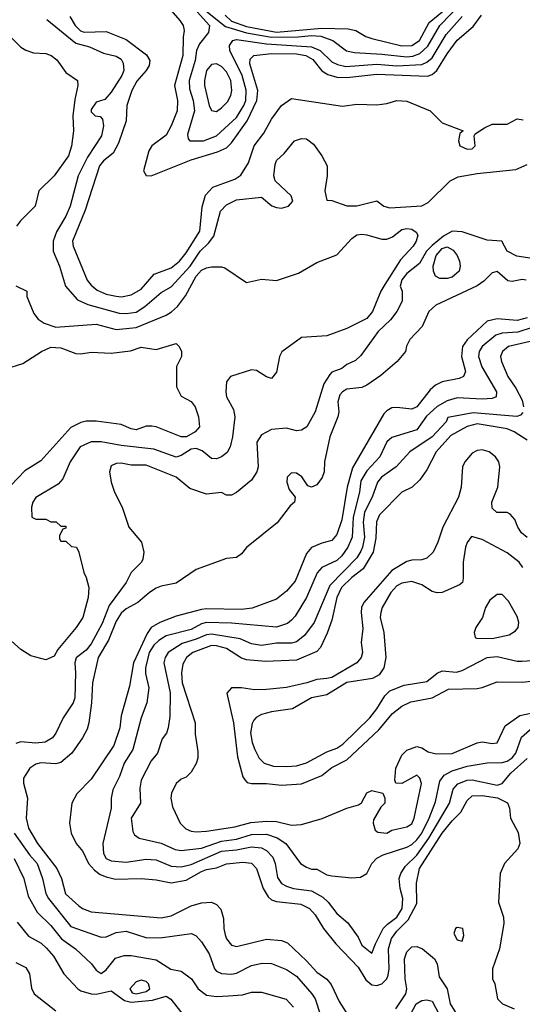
# Model space of a CAD drawing. Header units: inches. Extents: x 1793402 to 1900366, y 320852 to 470679.
# Tile 369 of 604: x 1857285 to 1859290, y 425248 to 429173. Entities that reach past the tile are written whole.
import ezdxf

# ---------------------------------------------------------------- set-up
doc = ezdxf.new("R2010")
doc.units = ezdxf.units.IN
doc.header["$MEASUREMENT"] = 0
doc.layers.add('B8452', color=7, linetype='Continuous')

msp = doc.modelspace()

# ---------------------------------------------------------------- linework, layer by layer
at = {"layer": 'B8452', "color": 4}
for points, elevation in [([(1857870.4, 429230.4), (1857924, 429170), (1857937.3, 429150), (1857942, 429130), (1857937.1, 429102.9), (1857935.6, 429030), (1857902.6, 428910), (1857914.9, 428850), (1857914, 428810), (1857890, 428749.2), (1857870, 428712.3), (1857813, 428670), (1857800.4, 428650), (1857779.1, 428570), (1857790, 428551), (1857810, 428550.6), (1857970, 428614), (1858074.6, 428645.4), (1858110, 428662.4), (1858130, 428681.6), (1858193.1, 428770), (1858230.8, 428850), (1858235.3, 428890), (1858203, 428997), (1858204.9, 429015.1), (1858219, 429030), (1858290, 429037.8), (1858390, 429036.1), (1858426.8, 429030), (1858454.1, 429014.1), (1858490, 428968.9), (1858513.9, 428953.9), (1858550, 428943.2), (1858590, 428942.8), (1858710, 428955.2), (1858912, 428948), (1858930, 428953.7), (1858949.8, 428970.2), (1858990, 429037.1), (1859030, 429090.4), (1859094.5, 429145.5), (1859128, 429190)], 284), ([(1857968.8, 429230), (1858043, 429150), (1858038, 429122), (1858003, 429077), (1857990.4, 429050), (1857984.9, 429010), (1857961.7, 428930), (1857963.4, 428896.6), (1857977.4, 428850), (1857982.6, 428810), (1857954.4, 428714.4), (1857958, 428698), (1857964.7, 428690), (1858018, 428690), (1858070, 428710.4), (1858150, 428783.1), (1858179.8, 428830), (1858187.1, 428850), (1858188.2, 428891.8), (1858172.9, 428950), (1858123.6, 429050), (1858122.9, 429070), (1858135.3, 429090), (1858150, 429093.1), (1858270, 429076.5), (1858450, 429063.9), (1858484.4, 429050), (1858530, 429005.3), (1858553.7, 428993.7), (1858586.2, 428986.2), (1858710, 428995.2), (1858790, 428988.4), (1858890, 428993.8), (1858910, 429003.1), (1858930, 429020.3), (1858986.9, 429113.1), (1859050, 429185.3)], 288), ([(1858028.3, 429208.3), (1858106, 429146), (1858190, 429120.4), (1858290, 429102.7), (1858395.8, 429104.2), (1858450, 429110.1), (1858486.7, 429106.7), (1858534.8, 429090), (1858588.9, 429048.9), (1858621.4, 429041.4), (1858730, 429035.8), (1858830, 429024.1), (1858853, 429027), (1858881.7, 429038.3), (1858913.3, 429066.7), (1858961.7, 429150), (1859050, 429240.9)], 292), ([(1857485.2, 429185.2), (1857506.3, 429150), (1857528.6, 429128.6), (1857542.7, 429122.7), (1857630, 429125.8), (1857710, 429094), (1857791.9, 429031.9), (1857804.9, 429010), (1857801.6, 428990), (1857790.4, 428970), (1857752.5, 428927.5), (1857732.2, 428890), (1857713, 428830), (1857710.6, 428770), (1857679.2, 428680.8), (1857658.9, 428641.1), (1857619.1, 428610), (1857603.7, 428590), (1857546.4, 428413.6), (1857496.3, 428290), (1857499.1, 428270), (1857554.9, 428134.9), (1857570, 428114.8), (1857594.2, 428094.2), (1857630, 428078.4), (1857670, 428070.4), (1857691.4, 428068.6), (1857730, 428075.5), (1857770, 428098), (1857822, 428158), (1857890, 428183.1), (1857922.9, 428210), (1857950, 428243.8), (1858003.5, 428330), (1858013.5, 428426.5), (1858026.9, 428473.1), (1858055.4, 428504.6), (1858143.3, 428536.7), (1858167.2, 428552.8), (1858198, 428602), (1858221.1, 428670), (1858259.3, 428720.7), (1858290, 428775.5), (1858329.5, 428830), (1858370, 428858.8), (1858572.5, 428827.5), (1858630, 428835.5), (1858710, 428833), (1858750, 428838), (1858789.7, 428850.3), (1858830, 428848.2), (1858922.8, 428810), (1858970, 428761), (1859054, 428730), (1859041, 428719), (1859036, 428690), (1859041, 428670), (1859070, 428656), (1859090, 428658), (1859102, 428670), (1859098, 428710), (1859102, 428718), (1859139, 428741), (1859170, 428756), (1859230, 428756), (1859270, 428778), (1859293.7, 428773.7)], 276), ([(1858104.9, 429190), (1858130, 429166.3), (1858190, 429145.8), (1858310, 429122.4), (1858490, 429138.3), (1858596.1, 429136.1), (1858626.8, 429130), (1858666.1, 429106.1), (1858690, 429097.6), (1858810, 429067.9), (1858850, 429070.3), (1858879.7, 429090), (1858918.2, 429161.8), (1858990, 429220.2)], 296), ([(1857393.7, 429173.7), (1857510, 429079.5), (1857564, 429064), (1857619.1, 429039.1), (1857670, 429027.3), (1857690, 429014.8), (1857698.8, 428998.8), (1857700.5, 428970), (1857692.4, 428950), (1857650, 428884), (1857625.4, 428854.6), (1857590, 428844), (1857570, 428815.3), (1857570, 428806), (1857586, 428790), (1857607.1, 428787.1), (1857615.9, 428775.9), (1857620.4, 428750), (1857612.2, 428710), (1857555.8, 428624.2), (1857519.3, 428550), (1857486.7, 428430), (1857470, 428389.3), (1857432.7, 428327.3), (1857418.7, 428290), (1857419.5, 428250), (1857444.4, 428190), (1857468.4, 428110), (1857516.5, 428056.5), (1857556.9, 428036.9), (1857682.5, 428002.5), (1857710, 428001.1), (1857750, 428007.4), (1857785.1, 428030), (1857850, 428085.5), (1857890, 428108.2), (1857965.7, 428190), (1858005.4, 428250), (1858038.2, 428281.8), (1858059.5, 428310), (1858086, 428410), (1858110, 428434.8), (1858150, 428454.8), (1858250, 428464.7), (1858291.1, 428431.1), (1858310, 428424.7), (1858330, 428421), (1858358, 428430), (1858375.3, 428450), (1858368, 428470), (1858304, 428530), (1858299, 428550), (1858304.7, 428595.3), (1858310, 428612), (1858340.2, 428639.8), (1858382, 428690), (1858410, 428698.8), (1858430, 428697.3), (1858456.7, 428676.7), (1858490.8, 428630), (1858511.3, 428590), (1858511.3, 428550), (1858502, 428490), (1858510, 428454), (1858530, 428452), (1858590, 428431.3), (1858630, 428431), (1858710, 428451), (1858738, 428430), (1858762.4, 428422.4), (1858889.6, 428430.4), (1858915.3, 428444.7), (1859002, 428530), (1859034.2, 428545.8), (1859110, 428559.3), (1859264.1, 428575.9), (1859310, 428596)], 272), ([(1857217, 429137), (1857290, 429062.8), (1857310, 429050.8), (1857340.5, 429040.5), (1857390, 429037.3), (1857410.5, 429030.5), (1857433, 429013), (1857470, 428962.8), (1857516, 428930), (1857517.3, 428910), (1857504.9, 428855.1), (1857497.6, 428790), (1857499.5, 428730), (1857491.5, 428668.5), (1857479.5, 428630), (1857422.6, 428550), (1857362, 428490), (1857346.8, 428430), (1857288.5, 428371.5), (1857273.4, 428350)], 268), ([(1857270, 428111.3), (1857314, 428090), (1857314, 428070), (1857342, 428002), (1857359.6, 427979.6), (1857383.5, 427963.5), (1857430, 427947.7), (1857590, 427959.3), (1857670, 427937.6), (1857750, 427946.4), (1857870, 427995.5), (1857891.3, 428008.7), (1857915.1, 428030), (1857947.3, 428072.7), (1857989.7, 428150), (1858010, 428173.7), (1858030, 428183.1), (1858050, 428188.2), (1858090, 428187.7), (1858103.4, 428183.4), (1858190, 428124.9), (1858250, 428138), (1858310, 428133.4), (1858398, 428162), (1858470, 428204.9), (1858550, 428235.5), (1858610, 428300.5), (1858630, 428314.9), (1858650, 428318.4), (1858670, 428315.8), (1858730, 428298), (1858750, 428297.3), (1858772.5, 428307.5), (1858810, 428336), (1858830, 428341), (1858850, 428338), (1858866.4, 428326.4), (1858873.4, 428313.4), (1858866.8, 428290), (1858854.9, 428270), (1858804.2, 428215.8), (1858742.2, 428117.8), (1858726, 428090), (1858692.7, 428010), (1858670, 427982), (1858590, 427942), (1858510, 427912.7), (1858410, 427906), (1858330.5, 427849.5), (1858322, 427830), (1858310, 427768), (1858290, 427742), (1858270, 427749), (1858230, 427774), (1858210, 427777.2), (1858126, 427750), (1858110.6, 427729.4), (1858107.3, 427690), (1858110.7, 427670), (1858138.8, 427618.8), (1858143.8, 427590), (1858134, 427510), (1858124.4, 427470), (1858112.7, 427447.3), (1858090.7, 427430), (1858070, 427422.9), (1858050, 427423.7), (1858013.7, 427453.7), (1857990, 427463), (1857970, 427460.4), (1857930, 427436.3), (1857910, 427429.6), (1857820.5, 427460.5), (1857690, 427475.1), (1857610, 427489.6), (1857570, 427489.6), (1857527.3, 427470), (1857486.8, 427410), (1857457.1, 427342.9), (1857438.8, 427321.2), (1857350, 427268), (1857338, 427250), (1857332, 427230), (1857334, 427190), (1857350, 427182), (1857390, 427182), (1857410, 427172), (1857431.6, 427171.6), (1857450, 427154), (1857470, 427154), (1857470, 427146), (1857458, 427142), (1857443.6, 427116.4), (1857443.6, 427103.6), (1857450, 427094), (1857470, 427094), (1857492.7, 427072.7), (1857512, 427070), (1857522, 427050), (1857541, 426970), (1857551, 426950), (1857561, 426910), (1857558.8, 426870), (1857537.3, 426790), (1857510.3, 426749.7), (1857438, 426662), (1857423.6, 426636.4), (1857390, 426622), (1857330, 426637.2), (1857290, 426662.7), (1857214, 426730)], 268), ([(1859330, 428220.7), (1859268, 428230), (1859229.2, 428250), (1859208, 428290), (1859150, 428294.3), (1859050, 428326.6), (1859010, 428329.4), (1858976, 428310), (1858930, 428272), (1858908.5, 428250), (1858879.5, 428200.5), (1858830, 428160.9), (1858810, 428136), (1858803, 428110), (1858810.6, 428090), (1858810.4, 428050.4), (1858790.3, 428009.7), (1858763.9, 427976.1), (1858715.5, 427930), (1858646.4, 427833.6), (1858625.4, 427814.6), (1858590, 427798), (1858570, 427782), (1858530, 427768), (1858522, 427758), (1858498.8, 427721.2), (1858464, 427610), (1858430.4, 427549.6), (1858410, 427537.2), (1858390, 427534), (1858350, 427544), (1858290, 427539), (1858250, 427518), (1858231.1, 427488.9), (1858236, 427390), (1858231, 427370), (1858210, 427338), (1858150, 427288), (1858130, 427278), (1858110, 427278), (1858090, 427288), (1858030, 427282), (1857963.7, 427303.7), (1857910, 427349.2), (1857790, 427396.9), (1857730, 427397.6), (1857690, 427405.1), (1857670, 427403.7), (1857650, 427394), (1857644, 427370), (1857650.7, 427330), (1857664, 427290), (1857694.8, 427230), (1857721, 427150), (1857771.3, 427090), (1857781, 427050), (1857776.8, 427023.2), (1857771, 427010), (1857730.4, 426969.6), (1857710.3, 426929.7), (1857642.2, 426837.8), (1857614.4, 426765.6), (1857570, 426684.5), (1857550, 426659.5), (1857510.4, 426629.6), (1857504.9, 426610), (1857508.2, 426570), (1857504.9, 426470), (1857499.1, 426450), (1857458.8, 426390), (1857430, 426328.7), (1857416, 426310), (1857387.1, 426292.9), (1857349.4, 426289.4), (1857290, 426294), (1857270, 426288)], 272), ([(1859305.2, 428134.8), (1859290, 428137), (1859250, 428129.4), (1859232.3, 428132.3), (1859190, 428169), (1859170, 428164), (1859137.3, 428130), (1859110, 428111.8), (1858944.9, 428035.1), (1858918, 428010), (1858890.8, 427950), (1858841.7, 427898.3), (1858828.3, 427871.7), (1858824, 427850), (1858790.8, 427810), (1858726.1, 427753.9), (1858670, 427716.2), (1858650, 427707.3), (1858590, 427699.8), (1858572.7, 427690), (1858562.7, 427677.3), (1858554.9, 427650), (1858558.4, 427610), (1858554.9, 427590), (1858522.4, 427510), (1858501.6, 427410), (1858499.3, 427370), (1858491.8, 427348.2), (1858470, 427319.3), (1858450, 427309), (1858435.1, 427315.1), (1858411, 427351), (1858390, 427364.7), (1858370, 427366), (1858352.4, 427350), (1858350.4, 427330), (1858360.7, 427300.7), (1858384.7, 427270), (1858382, 427250), (1858364.5, 427235.5), (1858312.1, 427167.9), (1858190.6, 427069.4), (1858170, 427044), (1858150, 427029.2), (1858110, 427025.2), (1857990, 426980.9), (1857910, 426926.6), (1857850, 426915.1), (1857830, 426906.6), (1857802.8, 426890), (1857757.3, 426850), (1857710, 426824.2), (1857690, 426807.3), (1857670, 426775.1), (1857640.2, 426699.8), (1857598.9, 426630), (1857575.3, 426530), (1857572, 426450), (1857561.6, 426370), (1857555.1, 426344.9), (1857536.4, 426310), (1857494, 426250), (1857450, 426211.6), (1857430, 426206.6), (1857370, 426211.5), (1857350, 426205.1), (1857325.5, 426190), (1857300.4, 426150), (1857300.4, 426130), (1857316, 426070), (1857311.5, 425990), (1857320.3, 425950), (1857357, 425890), (1857433.4, 425790), (1857452.2, 425750), (1857468.7, 425688.7), (1857520.7, 425640.7), (1857536, 425630), (1857570, 425617.1), (1857850, 425593.7), (1857890, 425601.3), (1857970, 425640.4), (1858010, 425652.4), (1858050, 425654.9), (1858070, 425646.8), (1858087.9, 425627.9), (1858098, 425590), (1858099.3, 425550), (1858105.1, 425525.1), (1858110.6, 425510), (1858130, 425484), (1858150, 425479.1), (1858270, 425508), (1858330, 425503), (1858353.5, 425493.5), (1858430, 425422), (1858470, 425376.3), (1858510, 425348), (1858527.5, 425327.5), (1858559.5, 425259.5), (1858603, 425190)], 276), ([(1859310, 427984.8), (1859270, 427973.7), (1859190, 427980.5), (1859150, 427971.6), (1859070, 427896.2), (1859052.2, 427870), (1859048.2, 427830), (1859064, 427770), (1859056, 427750), (1859038, 427742), (1858970, 427729.6), (1858943.7, 427716.3), (1858922.3, 427697.7), (1858870, 427629.5), (1858850, 427620.9), (1858790, 427627.6), (1858770, 427625.1), (1858750, 427614), (1858738.5, 427601.5), (1858613.4, 427386.6), (1858591.5, 427310), (1858570, 427179), (1858550, 427121.2), (1858530, 427097.2), (1858490, 427086.6), (1858450, 427069.4), (1858430, 427045.2), (1858384.8, 426935.2), (1858350, 426895.1), (1858310, 426863.7), (1858213.3, 426826.7), (1858170, 426821.3), (1858030, 426825.1), (1858010, 426822), (1857910, 426795.4), (1857844.9, 426770), (1857810.2, 426749.8), (1857794.3, 426725.7), (1857739.6, 426610), (1857723.8, 426516.2), (1857690, 426398), (1857684.9, 426350), (1857660.3, 426279.7), (1857570, 426146), (1857513.2, 426086.8), (1857494, 426050), (1857484.7, 425970), (1857490.8, 425930), (1857510.7, 425890), (1857536.9, 425856.9), (1857560.3, 425810), (1857583.4, 425783.4), (1857606.3, 425766.3), (1857630, 425756), (1857667.8, 425747.8), (1857770, 425750.4), (1857830, 425744.9), (1857890, 425732), (1857950, 425743.1), (1858010, 425778.3), (1858030, 425786), (1858070, 425792), (1858110, 425808.7), (1858175.1, 425815.1), (1858210, 425810.4), (1858230.4, 425790), (1858256.4, 425710), (1858276.7, 425676.7), (1858290, 425665.5), (1858310, 425658.4), (1858407.3, 425647.3), (1858442, 425630), (1858464.5, 425604.5), (1858497.6, 425550), (1858546, 425490), (1858636, 425396), (1858665.9, 425345.9), (1858690, 425326.7), (1858710, 425323.7), (1858730, 425330.4), (1858749.8, 425350.2), (1858754.9, 425365.1), (1858759, 425390), (1858755.9, 425470), (1858769.1, 425510.9), (1858790, 425539.5), (1858834.9, 425585.1), (1858869.8, 425650), (1858868.2, 425731.8), (1858879.7, 425790), (1858971, 425930), (1859010, 425979.5), (1859045.5, 426014.5), (1859070, 426060.7), (1859090, 426079.3), (1859130, 426081.1), (1859191.2, 426071.2), (1859231.7, 426051.7), (1859239.3, 426030), (1859243, 425990), (1859273.5, 425933.5), (1859280.4, 425890), (1859271.8, 425868.2), (1859219.1, 425810), (1859202, 425770), (1859195.3, 425655.3), (1859215.3, 425595.3), (1859216, 425570), (1859198.8, 425470), (1859171.3, 425390), (1859171.3, 425350), (1859181, 425330), (1859191.3, 425270), (1859210.7, 425250.7), (1859258, 425230)], 284), ([(1859330, 427946.2), (1859272.8, 427927.2), (1859210, 427923.1), (1859184.9, 427915.1), (1859130.4, 427870), (1859117.6, 427850), (1859114.9, 427830), (1859129.2, 427789.2), (1859187.3, 427690), (1859186, 427670), (1859170, 427662.9), (1859130, 427660.5), (1859030, 427665.6), (1858990, 427654), (1858950, 427631.1), (1858907.9, 427592.1), (1858870, 427538.4), (1858770, 427507), (1858750.3, 427489.7), (1858721.6, 427430), (1858670, 427374.5), (1858645.5, 427334.5), (1858640.9, 427290), (1858615.5, 427190), (1858611.6, 427110), (1858594.9, 427070), (1858570, 427036.2), (1858550, 427017.6), (1858490.8, 426990), (1858471.9, 426968.1), (1858430, 426869.2), (1858384.7, 426795.3), (1858370, 426779.3), (1858353.4, 426766.6), (1858310, 426752), (1858130, 426766.9), (1858030, 426769.8), (1858010, 426764.4), (1857970, 426741.7), (1857870, 426717.6), (1857841, 426699), (1857820.7, 426679.3), (1857802.4, 426650), (1857787.6, 426590), (1857787.5, 426567.5), (1857800.4, 426510), (1857792.7, 426450), (1857770.5, 426390), (1857736.2, 426263.8), (1857702.4, 426210), (1857683.1, 426156.9), (1857656.8, 426103.2), (1857650.7, 426070), (1857650.7, 426030), (1857617.3, 425890), (1857619.1, 425850), (1857631, 425830), (1857650, 425820.5), (1857710, 425814.9), (1857790, 425826.4), (1857830, 425824.4), (1857890, 425799.5), (1857930, 425796), (1857970, 425805.2), (1858090, 425859.1), (1858150, 425864.4), (1858210, 425876), (1858250, 425872), (1858270, 425861.6), (1858294.9, 425834.9), (1858304.9, 425810), (1858314.3, 425754.3), (1858330, 425730.5), (1858350, 425718.7), (1858378, 425710), (1858450, 425701.1), (1858494.9, 425674.9), (1858515.8, 425655.8), (1858550, 425611), (1858593.7, 425573.7), (1858635.9, 425515.9), (1858650, 425484.7), (1858690, 425452), (1858704, 425490), (1858735.6, 425550), (1858751.9, 425568.1), (1858790, 425596.4), (1858811.1, 425630), (1858814.3, 425670), (1858803.6, 425710), (1858799.6, 425750), (1858805.1, 425770), (1858822.8, 425797.2), (1858870, 425843.1), (1858917.4, 425910), (1858999.7, 426050), (1859014.3, 426105.7), (1859032.5, 426127.5), (1859070, 426141.7), (1859090, 426143.6), (1859190, 426122), (1859210, 426128.4), (1859244.2, 426170), (1859310, 426228.4)], 288), ([(1859322, 427890), (1859234.8, 427870), (1859210.8, 427850), (1859202.8, 427830), (1859206.8, 427810), (1859233, 427750), (1859264.6, 427704.6), (1859290, 427656), (1859295.5, 427630)], 292), ([(1857230, 427780.9), (1857298.2, 427801.8), (1857372.3, 427850), (1857410, 427867.4), (1857450, 427865.3), (1857510, 427842), (1857530, 427840.7), (1857570, 427847.3), (1857650, 427844), (1857727.2, 427852.8), (1857770, 427867.3), (1857830, 427858.8), (1857910, 427882), (1857922, 427870), (1857931.3, 427850), (1857931.3, 427830), (1857911, 427790), (1857911.3, 427710), (1857930, 427672), (1857970, 427651.3), (1857984.7, 427630), (1857998, 427590), (1858002, 427550), (1857984.7, 427530), (1857951.3, 427510), (1857930, 427509.5), (1857829.4, 427549.4), (1857812.3, 427552.3), (1857790, 427552), (1857750, 427538.4), (1857730, 427542), (1857690, 427559.5), (1857650, 427565.1), (1857590, 427572), (1857550, 427572.3), (1857530, 427567), (1857490, 427547), (1857370, 427415.1), (1857305.8, 427374.2), (1857250, 427316)], 264), ([(1859292.5, 427607.5), (1859283, 427597), (1859268.3, 427591.7), (1859094.8, 427605.2), (1858993.2, 427586.8), (1858986, 427570), (1858930, 427509.6), (1858842, 427450), (1858787.7, 427390), (1858728.2, 427350), (1858712.7, 427330), (1858692, 427270), (1858661.3, 427210), (1858655.8, 427170), (1858660.2, 427110), (1858652.7, 427070), (1858645.5, 427054.5), (1858630, 427027.8), (1858522.3, 426917.7), (1858459.5, 426770), (1858422, 426718), (1858390, 426693.6), (1858370, 426687.6), (1858310, 426688), (1858250, 426678.7), (1858210, 426685.6), (1858165.4, 426705.4), (1858050, 426723.9), (1858030, 426721), (1857990, 426703.1), (1857933, 426687), (1857878, 426650), (1857865.5, 426630), (1857860.4, 426610), (1857885.7, 426490), (1857884.1, 426395.9), (1857878, 426350), (1857870.4, 426329.6), (1857853.2, 426306.8), (1857834.8, 426250), (1857810, 426219), (1857770, 426142), (1857764.4, 426110), (1857767.3, 426050), (1857730.7, 425990), (1857737.3, 425937.3), (1857744, 425924), (1857762, 425910), (1857850, 425890.4), (1857906.1, 425866.1), (1857930, 425862), (1858010, 425870.3), (1858090, 425899.3), (1858150, 425907.2), (1858210, 425925.5), (1858270, 425926.3), (1858312.5, 425912.5), (1858347.3, 425890), (1858406, 425810), (1858430, 425794.8), (1858450, 425787.3), (1858470, 425786.8), (1858510, 425764.9), (1858530, 425760.5), (1858610, 425752.7), (1858644.5, 425755.5), (1858669.6, 425770.4), (1858689.5, 425810), (1858710, 425830.6), (1858735.6, 425844.4), (1858830, 425875.3), (1858850, 425885.3), (1858870, 425904.2), (1858890, 425930.4), (1858919.2, 425990), (1858944.4, 426055.6), (1858961.6, 426138.4), (1858978.2, 426161.8), (1859010, 426179.6), (1859070, 426196.9), (1859150, 426210.4), (1859210, 426211.8), (1859230, 426218), (1859250, 426230.4), (1859264.7, 426250), (1859286.7, 426313.3), (1859329.2, 426350)], 292), ([(1859310, 427497), (1859258, 427530), (1859230, 427541.7), (1859110, 427562.4), (1859070, 427550.9), (1859005.2, 427514.8), (1858946.4, 427450), (1858910, 427379), (1858881.1, 427338.9), (1858850.4, 427309.6), (1858810, 427289.2), (1858720.7, 427199.3), (1858708.9, 427171.1), (1858706.1, 427106.1), (1858695.6, 427050), (1858655.8, 426984.2), (1858610, 426949.7), (1858569, 426910), (1858550.2, 426870), (1858530, 426779), (1858512.5, 426727.5), (1858484.9, 426670), (1858470, 426655.1), (1858390, 426619.7), (1858265.8, 426614.2), (1858190, 426621.3), (1858170, 426628), (1858110, 426667.1), (1858070, 426677.6), (1858050, 426678), (1857976.3, 426650), (1857950.5, 426630), (1857936.2, 426603.8), (1857930.4, 426570), (1857934, 426530), (1857985.5, 426370), (1857985.5, 426325.5), (1857995.9, 426255.9), (1857995.5, 426230), (1857990, 426208.7), (1857970, 426174), (1857950, 426154), (1857930, 426145.2), (1857910, 426128.7), (1857890.8, 426090), (1857887.7, 426070), (1857895.3, 426035.3), (1857926, 425970), (1857948.3, 425948.3), (1857970, 425939.1), (1857990, 425935.5), (1858030, 425938), (1858144.2, 425955.8), (1858207.5, 425972.5), (1858270, 425978.3), (1858310, 425976.5), (1858370, 425963), (1858410, 425964.9), (1858491.5, 425988.5), (1858590, 426030.8), (1858637.2, 426042.8), (1858649.2, 426050.8), (1858670, 426091), (1858690, 426101), (1858734, 426090), (1858742, 426070), (1858742, 426050), (1858726.4, 426033.6), (1858696, 425984), (1858694.8, 425970), (1858703, 425943), (1858714, 425934), (1858750, 425930.8), (1858770, 425942), (1858830, 425956.3), (1858850, 425967.7), (1858859.5, 425990), (1858888.7, 426128.7), (1858882, 426150), (1858870, 426162), (1858810, 426128.7), (1858786, 426130), (1858782, 426142), (1858785.2, 426190), (1858810, 426242), (1858830, 426261), (1858870, 426276), (1858890, 426271), (1858914.8, 426254.8), (1858947.1, 426247.1), (1859010, 426248), (1859110, 426290.5), (1859130, 426294.9), (1859170, 426288), (1859189.3, 426290.7), (1859221.7, 426358.3), (1859280.5, 426399.5), (1859330.7, 426410.7)], 296), ([(1859310, 427109), (1859287.5, 427127.5), (1859272.7, 427150), (1859260.9, 427180.9), (1859242, 427202), (1859230, 427209), (1859188.9, 427208.9), (1859170, 427226), (1859169.3, 427250), (1859192.7, 427310), (1859200.9, 427390), (1859196.2, 427410), (1859183.6, 427430), (1859158, 427450), (1859130, 427458.3), (1859110, 427455.8), (1859090, 427445.6), (1859060.3, 427410), (1859052, 427390), (1859045.7, 427310), (1859035.8, 427270), (1858973, 427150), (1858953.4, 427090), (1858934, 427050), (1858910, 427026.6), (1858890, 427019.5), (1858850, 427018.7), (1858830, 427013.3), (1858770, 426976.9), (1858657.6, 426850), (1858648.7, 426830), (1858647, 426810), (1858654.4, 426745.6), (1858648, 426690), (1858653, 426650), (1858647.7, 426630), (1858630.7, 426610), (1858530, 426551.3), (1858510, 426546.3), (1858470, 426543.6), (1858431.3, 426530), (1858350, 426511.6), (1858270, 426503), (1858221.7, 426501.7), (1858170, 426509.4), (1858130.9, 426509.1), (1858111.3, 426488.7), (1858138, 426370), (1858154.3, 426234.3), (1858174.9, 426154.9), (1858182.8, 426142.8), (1858193, 426133), (1858210, 426128), (1858270, 426128.2), (1858330, 426121.3), (1858410, 426127), (1858490, 426160.4), (1858530, 426192.2), (1858590, 426222.4), (1858718, 426342), (1858772, 426408), (1858810, 426436.4), (1858846.1, 426453.9), (1858930, 426470.4), (1858995.9, 426504.1), (1859110, 426507.3), (1859130, 426510.7), (1859190, 426534), (1859290, 426532.4), (1859350, 426539.5)], 304), ([(1859292.3, 426990), (1859278, 427010), (1859230, 427047.3), (1859130, 427100.9), (1859087.7, 427112.3), (1859070.6, 427089.4), (1859064, 427070), (1859054, 427010), (1859054.4, 426945.6), (1859051, 426930), (1859039.8, 426920.2), (1858970.6, 426889.4), (1858950, 426889), (1858930, 426894), (1858890, 426920.9), (1858850, 426934), (1858810, 426927.3), (1858790, 426916.2), (1858766.4, 426890), (1858730.6, 426830), (1858725.5, 426810), (1858723.8, 426790), (1858738, 426730), (1858745.5, 426630), (1858737.3, 426590), (1858718.8, 426561.2), (1858692.7, 426547.3), (1858590, 426531.2), (1858510, 426481.3), (1858450, 426469.5), (1858373.7, 426426.3), (1858290, 426414.5), (1858250, 426403.7), (1858228.4, 426391.6), (1858219.3, 426380.7), (1858212.7, 426367.3), (1858206.7, 426330), (1858212.1, 426292.1), (1858223.4, 426263.4), (1858240.7, 426230), (1858261, 426210), (1858298, 426198), (1858350, 426196.4), (1858390, 426198.4), (1858430, 426210.4), (1858510, 426254.4), (1858550, 426268.7), (1858574.1, 426285.9), (1858681.6, 426390), (1858710, 426425.5), (1858742.3, 426477.7), (1858762, 426498), (1858819.6, 426520.4), (1858910, 426534.4), (1858950, 426568.2), (1858970, 426577), (1859028.1, 426571.9), (1859050, 426578.7), (1859150, 426630.4), (1859190, 426634.9), (1859270, 426616.3), (1859290, 426615.5), (1859330, 426619.3)], 308), ([(1857263.1, 425930), (1857324.3, 425844.3), (1857354.9, 425810), (1857376.5, 425750), (1857390.4, 425690), (1857400.3, 425670), (1857490, 425558.4), (1857610, 425515.5), (1857630, 425518), (1857670, 425534), (1857710, 425540.4), (1857792.8, 425512.8), (1857854.9, 425514.9), (1857970.6, 425530.6), (1857990, 425521), (1858010, 425498), (1858040.7, 425450), (1858062, 425390), (1858070, 425380.7), (1858090, 425370.6), (1858130, 425368), (1858150, 425373), (1858210, 425403), (1858252.7, 425412.7), (1858290, 425410.6), (1858350, 425387.7), (1858390, 425360.5), (1858450.5, 425290), (1858463.8, 425270), (1858484.8, 425204.8)], 272), ([(1857263, 425830), (1857302.4, 425750), (1857319, 425679), (1857355.8, 425615.8), (1857410, 425562), (1857452.4, 425510), (1857507.7, 425470), (1857571.3, 425410), (1857590, 425384.7), (1857610, 425371.3), (1857630, 425386), (1857668, 425432), (1857702.5, 425442.5), (1857730, 425442.4), (1857830, 425426), (1857888.6, 425388.6), (1857930, 425380.7), (1857970.4, 425350.4), (1857997.3, 425310), (1858030, 425284.9), (1858070, 425279.3), (1858118.3, 425281.7), (1858173.6, 425286.4), (1858210, 425297.3), (1858250, 425297.3), (1858348.7, 425268.7), (1858377.7, 425237.7)], 268), ([(1857275.8, 425575.8), (1857320.5, 425520.5), (1857371.5, 425491.5), (1857392.8, 425472.8), (1857420.3, 425440.3), (1857461.6, 425370), (1857518, 425310), (1857530, 425302.6), (1857570, 425290.3), (1857590, 425288.9), (1857650, 425302.4), (1857703.9, 425263.9), (1857730, 425257.3), (1857814.9, 425265.1), (1857870, 425280.5), (1857888.5, 425268.5), (1857941.7, 425201.7)], 264), ([(1858785.7, 425230), (1858825.4, 425290), (1858829.8, 425310), (1858823.5, 425350), (1858820.9, 425430), (1858830, 425458), (1858850, 425477.6), (1858870, 425479.5), (1858892.7, 425470), (1858940.5, 425430), (1858950.3, 425410.3), (1858958.6, 425358.6), (1858990.2, 425310), (1859002.6, 425250), (1859064.4, 425150)], 276), ([(1857270, 425414.9), (1857310, 425395.8), (1857324.9, 425370), (1857333.1, 425313.1), (1857343, 425290), (1857430, 425222)], 256), ([(1858845.1, 425210), (1858866.6, 425250), (1858890, 425264), (1858910, 425266.8), (1858930, 425261), (1858970, 425184.7)], 272)]:
    msp.add_lwpolyline(points, dxfattribs=dict(at, elevation=elevation))
for points, elevation in [([(1858070, 428996.2), (1858050, 428994.5), (1858030.6, 428970), (1858023.1, 428930), (1858023.1, 428910), (1858041.6, 428830), (1858050, 428811), (1858070, 428807.3), (1858090, 428820.7), (1858114.2, 428845.8), (1858127, 428870), (1858131.5, 428890), (1858127, 428930), (1858110, 428965.2), (1858090, 428986.6)], 292), ([(1858990, 428140.5), (1858961.7, 428141.7), (1858944, 428150), (1858936, 428170), (1858935.1, 428190), (1858947, 428233), (1858970, 428261), (1858990, 428267.3), (1859013.9, 428253.9), (1859030, 428233.4), (1859039.5, 428210), (1859042, 428190), (1859038.4, 428170), (1859010, 428146.3)], 272), ([(1859210, 426881.2), (1859190, 426881.2), (1859161.1, 426858.9), (1859142.8, 426830), (1859131, 426790), (1859104.7, 426750), (1859098, 426730), (1859102, 426710), (1859107.1, 426707.1), (1859170, 426706.7), (1859238.4, 426721.6), (1859263.7, 426736.3), (1859273.2, 426750), (1859276, 426770), (1859270, 426794), (1859235.6, 426855.6)], 312), ([(1859030, 425554), (1859024, 425550), (1859017.1, 425530), (1859030, 425506), (1859050, 425500.5), (1859057.5, 425522.5), (1859052.4, 425550)], 284), ([(1857770, 425345.1), (1857750, 425338.3), (1857724.9, 425310), (1857733.8, 425293.8), (1857750, 425290.3), (1857790, 425299.5), (1857805.1, 425310), (1857799.6, 425330), (1857790, 425339.6)], 268)]:
    msp.add_lwpolyline(points, close=True, dxfattribs=dict(at, elevation=elevation))

doc.saveas('drawing.dxf')
